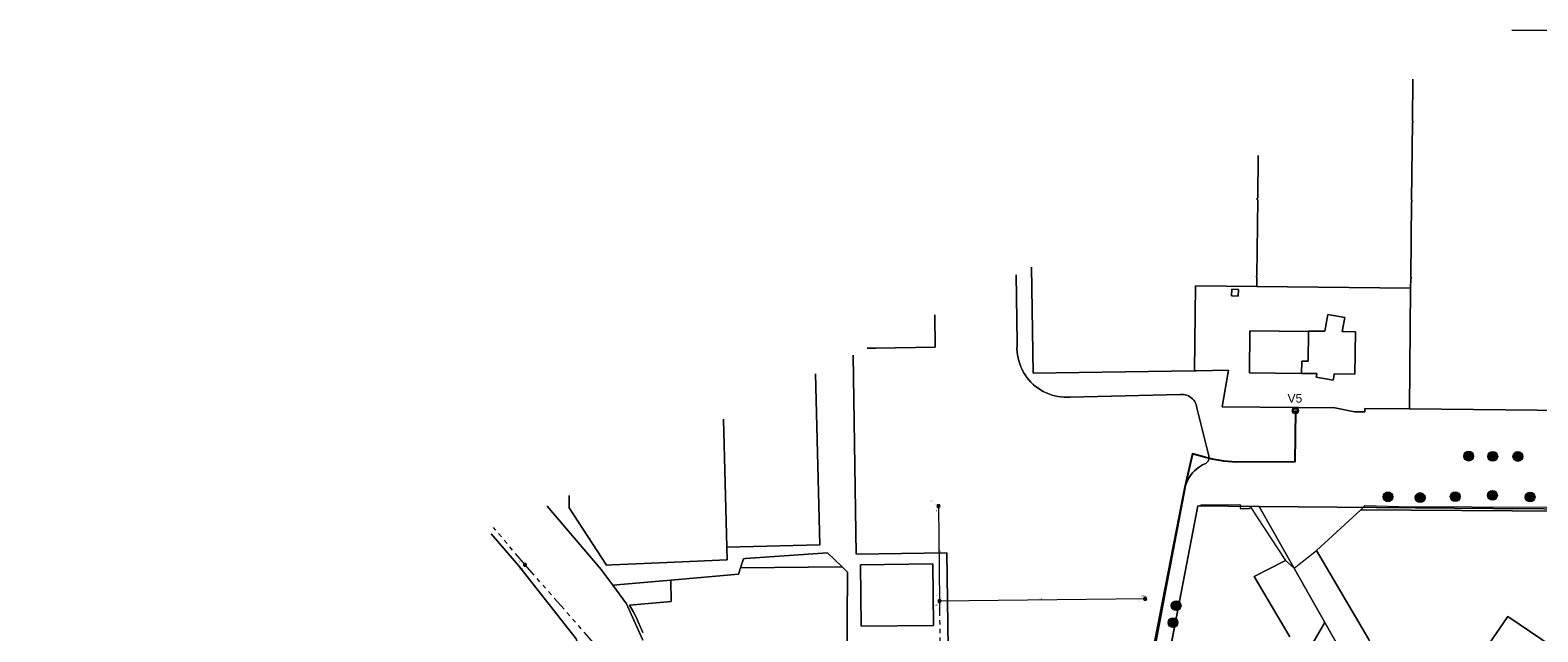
# Model space of a CAD drawing. Header units: metres. Extents: x 163628 to 167855, y 402678 to 405435.
# Tile 321 of 656: x 165188 to 165803, y 404217 to 404462. Entities that reach past the tile are written whole.
import ezdxf

# ---------------------------------------------------------------- set-up
doc = ezdxf.new("R2010")
doc.units = ezdxf.units.M
doc.linetypes.add('X-CA190022.004-UO-WHM_Riolering gemeente_NLCS_v0.2$0$RI-GWA', pattern=[18.45, 6, -1.8, 1.75, -1.8, 1.75, -1.8, 1.75, -1.8])
doc.layers.get('0').update_dxf_attribs({"lineweight": 25})
for name, color, linetype, lineweight in [('X-CA190022.004-UO-BGT_Ondergrond$0$GE_367_OWGBerm_groenvoorziening_grasenk_GEM', 253, 'Continuous', 9), ('X-CA190022.004-UO-BGT_Ondergrond$0$GE_401_OTDErf_Vlak_GEM', 253, 'Continuous', 9), ('X-CA190022.004-UO-BGT_Ondergrond$0$GE_476_BTDGraslandagrarisch_Vlak_GEM', 253, 'Continuous', 9), ('X-CA190022.004-UO-KAD_Percelen$0$B-WE-KG-GRENS_PERCEEL-GV', 150, 'Continuous', 9), ('X-CA190022.004-UO-WHM_Riolering gemeente - drukleidingen_v0.1$0$Riool_onder_druk_drukriool_gemaal', 214, 'Continuous', 25), ('X-CA190022.004-UO-WHM_Riolering gemeente - drukleidingen_v0.1$0$Riool_onder_druk_putnummers_drukgemaal', 214, 'Continuous', 25), ('X-CA190022.004-UO-WHM_Riolering gemeente - drukleidingen_v0.1$0$Riool_onder_druk_pvc_leidingen_63', 214, 'X-CA190022.004-UO-WHM_Riolering gemeente - drukleidingen_v0.1$0$1-200 PERSLEIDING', 25), ('X-CA190022.004-UO-WHM_Riolering gemeente_NLCS_v0.2$0$B-WE-RI-BOB-T18', 214, 'Continuous', 15), ('X-CA190022.004-UO-WHM_Riolering gemeente_NLCS_v0.2$0$B-WE-RI-DIAMETER-T18', 214, 'Continuous', 15), ('X-CA190022.004-UO-WHM_Riolering gemeente_NLCS_v0.2$0$B-WE-RI-GWA_TRANSPORTLEIDING-G', 214, 'X-CA190022.004-UO-WHM_Riolering gemeente_NLCS_v0.2$0$RI-GWA', 15), ('X-CA190022.004-UO-WHM_Riolering gemeente_NLCS_v0.2$0$B-WE-RI-HWA_TRANSPORTLEIDING-G', 214, 'X-CA190022.004-UO-WHM_Riolering gemeente_NLCS_v0.2$0$1-200 HEMELWATER', 15), ('X-CA190022.004-UO-WHM_Riolering gemeente_NLCS_v0.2$0$B-WE-RI-PUT-S', 214, 'Continuous', 15), ('X-CA190022.004-UO-WHM_Riolering gemeente_NLCS_v0.2$0$B-WE-RI-PUTDEKSELHOOGTE-T18', 214, 'Continuous', 15), ('X-CA190022.004-UO-WHM_Riolering gemeente_NLCS_v0.2$0$B-WE-RI-PUTNUMMER-T25', 214, 'Continuous', 15)]:
    doc.layers.add(name, color=color, linetype=linetype, lineweight=lineweight)
doc.layers.add('X-CA190022.004-UO-DWM_Beplanting$0$B-WE-GR-BOOM-S AFKOMSTIG UIT BOMENBESTAND GEMEENTE', color=252, linetype='Continuous')
doc.layers.add('X-CA190022.004-UO-DWM_Beplanting$0$N-GV-GR-GRAS-A-200', color=7, linetype='Continuous')
doc.styles.add('X-CA190022.004-UO-WHM_Riolering gemeente - drukleidingen_v0.1$0$NLCS-ISO', font='NLCS-ISO.ttf')
doc.styles.add('X-CA190022.004-UO-WHM_Riolering gemeente - drukleidingen_v0.1$0$Style-Arial', font='arial.ttf')
doc.styles.add('X-CA190022.004-UO-WHM_Riolering gemeente_NLCS_v0.2$0$NLCS-ISO', font='NLCS-ISO.ttf')
doc.styles.add('X-CA190022.004-UO-WHM_Riolering gemeente_NLCS_v0.2$0$NLCS-ISO-M200-T18', font='NLCS-ISO.ttf', dxfattribs={"height": 0.36})
doc.styles.add('X-CA190022.004-UO-WHM_Riolering gemeente_NLCS_v0.2$0$NLCS-ISO-M200-T25', font='NLCS-ISO.ttf', dxfattribs={"height": 0.5})
doc.linetypes.add('X-CA190022.004-UO-WHM_Riolering gemeente - drukleidingen_v0.1$0$1-200 PERSLEIDING', pattern='A,1.5,-0.6,["PERS",X-CA190022.004-UO-WHM_Riolering gemeente - drukleidingen_v0.1$0$NLCS-ISO,S=0.24,R=0,X=-0.5,Y=-0.12],-0.65', length=2.75)
doc.linetypes.add('X-CA190022.004-UO-WHM_Riolering gemeente_NLCS_v0.2$0$1-200 HEMELWATER', pattern='A,1.5,-0.6,["HWA",X-CA190022.004-UO-WHM_Riolering gemeente_NLCS_v0.2$0$NLCS-ISO,S=0.24,R=0,X=-0.5,Y=-0.12],-0.3', length=2.4)

# ---------------------------------------------------------------- blocks, each defined once
blk = doc.blocks.new('X-CA190022.004-UO-WHM_Riolering gemeente_NLCS_v0.2$0$B-SRI-PUT_BETON-SO')
blk.add_line((-1.4, -1.4), (1.4, 1.4))
at = {"lineweight": -3, "flags": 128}
blk.add_lwpolyline([(2, -2), (2, 2), (-2, 2), (-2, -2)], close=True, dxfattribs=at)
at = {"lineweight": -3}
blk.add_circle((0, 0), 2, dxfattribs=at)
blk = doc.blocks.new('X-CA190022.004-UO-DWM_Beplanting$0$SGR-BOOM_01-SO')
at = {"linetype": 'ByBlock', "lineweight": 18}
h = blk.add_hatch(color=0, dxfattribs=at)
h.dxf.hatch_style = 1
edge = h.paths.add_edge_path()
edge.add_arc((0, 0), 0.25, 0, 360)
at = {"color": 0, "linetype": 'ByBlock', "lineweight": 18}
for radius in [2, 0.25]:
    blk.add_circle((0, 0), radius, dxfattribs=at)
blk = doc.blocks.new('X-CA190022.004-UO-DWM_Beplanting$0$IMGEOBoom')
at = {"transparency": 33554457}
h = blk.add_hatch(color=256, dxfattribs=at)
h.dxf.hatch_style = 1
edge = h.paths.add_edge_path()
edge.add_arc((0, 0), 100, 0, 360)
edge = h.paths.add_edge_path(flags=17)
edge.add_arc((0, 0), 12.5, 0, 360)
h = blk.add_hatch()
h.set_pattern_fill('ANGLE', color=256)
h.set_pattern_definition([(0, (0, 0), (0, 6.985), [5.08, -1.905]), (90, (0, 0), (-6.985, 4e-16), [5.08, -1.905])])
edge = h.paths.add_edge_path(flags=17)
edge.add_arc((0, 0), 12.5, 0, 360)
at = {"layer": 'X-CA190022.004-UO-DWM_Beplanting$0$N-GV-GR-GRAS-A-200'}
h = blk.add_hatch(color=256, dxfattribs=at)
h.dxf.hatch_style = 1
edge = h.paths.add_edge_path(flags=17)
edge.add_arc((0, 0), 12.5, 0, 360)
at = {"xscale": 50, "yscale": 50, "zscale": 50}
blk.add_blockref('X-CA190022.004-UO-DWM_Beplanting$0$SGR-BOOM_01-SO', (0, 0), dxfattribs=at)
blk = doc.blocks.new('X-CA190022.004-UO-WHM_Riolering gemeente - drukleidingen_v0.1$0$PP_306')
at = {"layer": 'X-CA190022.004-UO-WHM_Riolering gemeente - drukleidingen_v0.1$0$Riool_onder_druk_drukriool_gemaal', "color": 1, "lineweight": 0}
for radius in [0.125, 0.075]:
    blk.add_circle((0, 0), radius, dxfattribs=at)
blk.add_3dface([(0.1, -0.099), (0.1, 0.1), (-0.1, 0.1), (-0.099, -0.1)], dxfattribs=at)
blk = doc.blocks.new('X-CA190022.004-UO-WHM_Riolering gemeente - drukleidingen_v0.1$0$CP_105')
at = {"layer": 'X-CA190022.004-UO-WHM_Riolering gemeente - drukleidingen_v0.1$0$Riool_onder_druk_drukriool_gemaal', "color": 1, "lineweight": 0, "rotation": 90}
blk.add_blockref('X-CA190022.004-UO-WHM_Riolering gemeente - drukleidingen_v0.1$0$PP_306', (0, 0), dxfattribs=at)
blk.add_blockref('X-CA190022.004-UO-WHM_Riolering gemeente - drukleidingen_v0.1$0$PP_306', (0, 0), dxfattribs=at)
blk.add_blockref('X-CA190022.004-UO-WHM_Riolering gemeente - drukleidingen_v0.1$0$PP_306', (0, 0), dxfattribs=at)

msp = doc.modelspace()

# ---------------------------------------------------------------- linework, layer by layer
at = {"layer": 'X-CA190022.004-UO-BGT_Ondergrond$0$GE_367_OWGBerm_groenvoorziening_grasenk_GEM', "flags": 128}
msp.add_lwpolyline([(165826.271, 404269.512), (165823.01, 404199.71), (165819.352, 404200.639), (165818.726, 404246.973), (165818.462, 404262.848), (165818.424, 404265.538), (165813.17, 404265.891), (165730.857, 404266.355), (165732.573, 404268.126), (165746.453, 404267.836), (165776.322, 404267.682), (165806.623, 404267.463), (165818.559, 404267.083)], dxfattribs=at)
at = {"layer": 'X-CA190022.004-UO-BGT_Ondergrond$0$GE_401_OTDErf_Vlak_GEM', "flags": 128}
msp.add_lwpolyline([(165701.905, 404214.547), (165687.36, 404239.168), (165700.193, 404245.782), (165703.712, 404242.64), (165712.79, 404249.759), (165734.192, 404213.503)], dxfattribs=at)
at = {"layer": 'X-CA190022.004-UO-BGT_Ondergrond$0$GE_476_BTDGraslandagrarisch_Vlak_GEM', "flags": 128}
for points in [[(165653.226, 404210.294), (165657.408, 404231.344), (165661.784, 404254.174), (165664.472, 404267.966), (165665.925, 404268.478), (165668.638, 404268.487), (165681.317, 404268.527), (165681.766, 404268.476), (165681.758, 404267.007), (165685.602, 404266.93), (165685.905, 404267.61), (165688.519, 404263.616), (165700.193, 404245.782), (165687.36, 404239.168), (165701.905, 404214.547)], [(165818.726, 404246.973), (165819.352, 404200.639), (165814.096, 404190.484), (165810.435, 404185.642), (165804.8, 404189.734), (165785.727, 404203.582), (165773.085, 404197.231), (165765.832, 404197.917), (165755.026, 404204.675), (165746.892, 404194.85), (165738.293, 404206.756), (165734.192, 404213.503), (165712.79, 404249.759), (165730.857, 404266.355), (165813.17, 404265.891), (165818.424, 404265.538), (165818.462, 404262.848), (165818.726, 404246.973)]]:
    msp.add_lwpolyline(points, dxfattribs=at)
at = {"layer": 'X-CA190022.004-UO-KAD_Percelen$0$B-WE-KG-GRENS_PERCEEL-GV', "flags": 128}
for points in [[(165792.539, 404462.114), (165821.038, 404461.803), (165820.482, 404406.061), (165820.024, 404361.031), (165816.54, 404358.94), (165816.199, 404331.947), (165815.893, 404306.979), (165776.899, 404307.382), (165750.91, 404307.624), (165750.718, 404307.626), (165732.569, 404307.794), (165732.546, 404306.393), (165728.325, 404306.458), (165720.29, 404307.963), (165705.298, 404308.131), (165674.364, 404308.478), (165676.978, 404323.433), (165663.778, 404323.171), (165663.085, 404323.16), (165597.255, 404322.11), (165596.526, 404365.368)], [(165752.094, 404442.151), (165751.92, 404424.99), (165752.07, 404424.99), (165752.07, 404424.37), (165751.92, 404424.37), (165751.6, 404392.7), (165751.75, 404392.7), (165751.74, 404392.08), (165751.59, 404392.08), (165751.28, 404361.33), (165751.43, 404361.33), (165751.42, 404360.71), (165751.27, 404360.71), (165751.23, 404356.86), (165750.718, 404307.626), (165750.91, 404307.624), (165776.899, 404307.382), (165815.893, 404306.979), (165816.199, 404331.947), (165816.54, 404358.94), (165820.024, 404361.031), (165820.482, 404406.061), (165821.038, 404461.803), (165792.539, 404462.114)], [(165688.5, 404361.27), (165688.47, 404357.56), (165751.23, 404356.86), (165751.27, 404360.71), (165751.42, 404360.71), (165751.43, 404361.33), (165751.28, 404361.33), (165751.59, 404392.08), (165751.74, 404392.08), (165751.75, 404392.7), (165751.6, 404392.7), (165751.92, 404424.37), (165752.07, 404424.37), (165752.07, 404424.99), (165751.92, 404424.99), (165752.094, 404442.151)], [(165663.085, 404323.16), (165663.472, 404357.839), (165688.47, 404357.56), (165688.5, 404361.27), (165688.35, 404361.27), (165688.36, 404361.88), (165688.51, 404361.88), (165688.83, 404392.94), (165688.68, 404392.94), (165688.68, 404393.56), (165688.83, 404393.56), (165689.009, 404411.015)], [(165689.009, 404411.015), (165688.83, 404393.56), (165688.68, 404393.56), (165688.68, 404392.94), (165688.83, 404392.94), (165688.51, 404361.88), (165688.36, 404361.88), (165688.35, 404361.27), (165688.5, 404361.27)], [(165596.526, 404365.368), (165597.255, 404322.11), (165663.085, 404323.16)], [(165644.581, 404197.608), (165651.388, 404233.872), (165659.199, 404275.362), (165659.441, 404276.351), (165659.757, 404277.319), (165660.144, 404278.261), (165660.601, 404279.171), (165661.125, 404280.044), (165661.712, 404280.875), (165662.36, 404281.661), (165663.065, 404282.395), (165663.823, 404283.075), (165664.63, 404283.696), (165665.481, 404284.255), (165666.372, 404284.748), (165667.297, 404285.174), (165667.68, 404285.383), (165668.025, 404285.649), (165668.325, 404285.965), (165668.572, 404286.324), (165668.76, 404286.717), (165668.885, 404287.134), (165668.944, 404287.566), (165668.934, 404288.002), (165668.857, 404288.431), (165664.055, 404307.981), (165663.944, 404308.67), (165663.756, 404309.342), (165663.493, 404309.988), (165663.158, 404310.601), (165662.756, 404311.171), (165662.291, 404311.692), (165661.771, 404312.157), (165661.201, 404312.56), (165660.589, 404312.896), (165659.943, 404313.16), (165659.271, 404313.349), (165658.582, 404313.461), (165657.885, 404313.494), (165657.189, 404313.447), (165612.369, 404312.433), (165611.109, 404312.375), (165609.847, 404312.396), (165608.589, 404312.497), (165607.34, 404312.675), (165606.105, 404312.932), (165604.888, 404313.265), (165603.694, 404313.674), (165602.528, 404314.157), (165601.395, 404314.711), (165600.298, 404315.336), (165599.243, 404316.028), (165598.233, 404316.784), (165597.273, 404317.603), (165596.365, 404318.479), (165595.515, 404319.411), (165594.724, 404320.395), (165593.996, 404321.425), (165593.334, 404322.5), (165592.741, 404323.613), (165592.219, 404324.762), (165591.769, 404325.941), (165591.395, 404327.146), (165591.096, 404328.372), (165590.875, 404329.614), (165590.731, 404330.868), (165590.667, 404332.128), (165590.682, 404333.39), (165590.775, 404334.648), (165590.314, 404362.302)], [(165590.314, 404362.302), (165590.775, 404334.648), (165590.682, 404333.39), (165590.667, 404332.128), (165590.731, 404330.868), (165590.875, 404329.614), (165591.096, 404328.372), (165591.395, 404327.146), (165591.769, 404325.941), (165592.219, 404324.762), (165592.741, 404323.613), (165593.334, 404322.5), (165593.996, 404321.425), (165594.724, 404320.395), (165595.515, 404319.411), (165596.365, 404318.479), (165597.273, 404317.603), (165598.233, 404316.784), (165599.243, 404316.028), (165600.298, 404315.336), (165601.395, 404314.711), (165602.528, 404314.157), (165603.694, 404313.674), (165604.888, 404313.265), (165606.105, 404312.932), (165607.34, 404312.675), (165608.589, 404312.497), (165609.847, 404312.396), (165611.109, 404312.375), (165612.369, 404312.433), (165657.189, 404313.447), (165657.885, 404313.494), (165658.582, 404313.461), (165659.271, 404313.349), (165659.943, 404313.16), (165660.589, 404312.896), (165661.201, 404312.56), (165661.771, 404312.157), (165662.291, 404311.692), (165662.756, 404311.171), (165663.158, 404310.601), (165663.493, 404309.988), (165663.756, 404309.342), (165663.944, 404308.67), (165664.055, 404307.981), (165668.857, 404288.431), (165668.934, 404288.002), (165668.944, 404287.566), (165668.885, 404287.134), (165668.76, 404286.717), (165668.572, 404286.324), (165668.325, 404285.965), (165668.025, 404285.649), (165667.68, 404285.383), (165667.297, 404285.174), (165666.372, 404284.748), (165665.481, 404284.255), (165664.63, 404283.696), (165663.823, 404283.075), (165663.065, 404282.395), (165662.36, 404281.661), (165661.712, 404280.875), (165661.125, 404280.044), (165660.601, 404279.171), (165660.144, 404278.261), (165659.757, 404277.319), (165659.441, 404276.351), (165659.199, 404275.362), (165651.388, 404233.872), (165644.581, 404197.608)], [(165529.555, 404332.313), (165533.105, 404332.372), (165557.348, 404332.767), (165557.194, 404345.955)], [(165557.194, 404345.955), (165557.348, 404332.767), (165533.105, 404332.372), (165529.555, 404332.313)], [(165523.811, 404329.479), (165525.057, 404248.3), (165562.079, 404248.865), (165562.645, 404210.157)], [(165562.645, 404210.157), (165562.079, 404248.865), (165525.057, 404248.3), (165523.811, 404329.479)], [(165508.491, 404321.917), (165510.31, 404252.2), (165472.32, 404251.21), (165472.451, 404246.086), (165444.847, 404244.829), (165425.589, 404243.973), (165423.233, 404243.88), (165408.025, 404267.271), (165407.963, 404272.3)], [(165472.32, 404251.21), (165510.31, 404252.2), (165508.491, 404321.917)], [(165407.963, 404272.3), (165408.025, 404267.271), (165423.233, 404243.88), (165425.589, 404243.973), (165444.847, 404244.829), (165472.451, 404246.086), (165472.32, 404251.21), (165470.959, 404303.392)], [(165470.959, 404303.392), (165472.32, 404251.21)], [(165398.973, 404267.863), (165421.03, 404242.05), (165422.13, 404240.57), (165425.832, 404235.619), (165447.784, 404237.555), (165449.423, 404237.699), (165477.067, 404240.128), (165477.931, 404242.785), (165478.959, 404245.959), (165479.125, 404246.47), (165479.934, 404246.508), (165513.388, 404248.931), (165519.304, 404243.183), (165519.415, 404243.184), (165521.512, 404241.023), (165521.461, 404221.297), (165521.378, 404192.64)], [(165438.08, 404213.27), (165431.43, 404228.13), (165425.832, 404235.619), (165422.13, 404240.57), (165421.03, 404242.05), (165398.973, 404267.863)], [(165648.68, 404185.89), (165664.45, 404267.99), (165689.45, 404267.8), (165785.03, 404267), (165826.12, 404266.66)], [(165168.257, 404090.905), (165208.12, 404043.93), (165219.74, 404028.23), (165226.27, 404010.74), (165235.09, 403972.87), (165250.16, 403971.34), (165241.43, 403989.38), (165237.56, 404028.58), (165245.73, 404051.11), (165258.04, 404068.29), (165270.78, 404081.4), (165291.04, 404095.96), (165300.5, 404098.85), (165313.44, 404099.16), (165313.98, 404093.51), (165350.9, 404107.99), (165350.03, 404109.93), (165325.13, 404172.79), (165360.29, 404189.19), (165411.18, 404213), (165410.86, 404213.79), (165387.38, 404243.64), (165376.196, 404256.621)], [(165376.196, 404256.621), (165387.38, 404243.64), (165410.86, 404213.79), (165411.18, 404213), (165415.6, 404202.04), (165415.62, 404202.01), (165417.4, 404191.13), (165415.96, 404177.02), (165412.12, 404166.28), (165406.937, 404153.042), (165406.04, 404150.75), (165409.13, 404149.54), (165404.14, 404130.75), (165404.08, 404130.5), (165401.16, 404120.06), (165401.11, 404115.43), (165402.32, 404104.15), (165403.76, 404095.4), (165404.19, 404092.72), (165410.36, 404071.1)], [(165521.378, 404192.64), (165521.461, 404221.297), (165521.512, 404241.023), (165519.415, 404243.184), (165519.304, 404243.183), (165477.931, 404242.785), (165477.067, 404240.128), (165449.423, 404237.699), (165449.586, 404229.001), (165432.566, 404227.576), (165434.063, 404224.945), (165435.155, 404222.865), (165436.18, 404220.752), (165437.134, 404218.607), (165438.017, 404216.432)], [(165438.017, 404216.432), (165437.134, 404218.607), (165436.18, 404220.752), (165435.155, 404222.865), (165434.063, 404224.945), (165432.566, 404227.576), (165449.586, 404229.001), (165449.423, 404237.699), (165447.784, 404237.555), (165425.832, 404235.619), (165431.43, 404228.13), (165438.08, 404213.27)]]:
    msp.add_lwpolyline(points, dxfattribs=at)
for points in [[(165663.472, 404357.839), (165663.085, 404323.16), (165663.778, 404323.171), (165676.978, 404323.433), (165674.364, 404308.478), (165705.298, 404308.131), (165720.29, 404307.963), (165728.325, 404306.458), (165732.546, 404306.393), (165732.569, 404307.794), (165750.718, 404307.626), (165751.23, 404356.86), (165688.47, 404357.56)], [(165680.942, 404353.649), (165681.003, 404356.362), (165678.253, 404356.387), (165678.2, 404353.686)], [(165678.2, 404353.686), (165678.253, 404356.387), (165681.003, 404356.362), (165680.942, 404353.649)], [(165685.482, 404322.297), (165685.68, 404339.509), (165709.521, 404339.233), (165709.522, 404339.306), (165716.191, 404339.24), (165717.483, 404346.12), (165724.404, 404344.83), (165723.321, 404339.111), (165723.789, 404339.107), (165728.702, 404339.066), (165728.451, 404321.826), (165720.086, 404321.934), (165719.849, 404320.704), (165719.58, 404319.303), (165712.68, 404320.598), (165712.912, 404321.818), (165712.945, 404321.989), (165706.741, 404322.067), (165706.741, 404322.039)], [(165716.191, 404339.24), (165709.522, 404339.306), (165709.521, 404339.233), (165709.52, 404339.15), (165709.4, 404327.09), (165706.79, 404327.11), (165706.741, 404322.067), (165712.945, 404321.989), (165712.912, 404321.818), (165712.68, 404320.598), (165719.58, 404319.303), (165719.849, 404320.704), (165720.086, 404321.934), (165728.451, 404321.826), (165728.702, 404339.066), (165723.789, 404339.107), (165723.321, 404339.111), (165724.404, 404344.83), (165717.483, 404346.12)], [(165706.741, 404322.039), (165706.741, 404322.067), (165706.79, 404327.11), (165709.4, 404327.09), (165709.52, 404339.15), (165709.521, 404339.233), (165685.68, 404339.509), (165685.482, 404322.297)], [(165716.29, 404220.45), (165689.45, 404267.8), (165664.45, 404267.99), (165648.68, 404185.89), (165685.09, 404167.2), (165696.78, 404187.12)], [(165772.68, 404196.61), (165774.077, 404198.626), (165790.925, 404222.939), (165822.467, 404201.528), (165823.49, 404211.01), (165826.12, 404266.66), (165785.03, 404267), (165689.45, 404267.8), (165716.29, 404220.45), (165736.126, 404185.47), (165744.11, 404194.972), (165752.483, 404204.926), (165770.254, 404193.307)], [(165478.959, 404245.959), (165477.931, 404242.785), (165519.304, 404243.183), (165513.388, 404248.931), (165479.934, 404246.508), (165479.125, 404246.47)], [(165526.854, 404244.039), (165527.057, 404218.944), (165556.64, 404219.285), (165556.386, 404244.352)], [(165527.057, 404218.944), (165526.854, 404244.039), (165556.386, 404244.352), (165556.64, 404219.285)], [(165800.52, 404163.79), (165815.3, 404183.35), (165816.06, 404184.35), (165821.82, 404195.53), (165822.467, 404201.528), (165790.925, 404222.939), (165774.077, 404198.626), (165772.68, 404196.61), (165773.65, 404196.02), (165794.69, 404182.01), (165780.69, 404161.12), (165762.48, 404173.31), (165753.681, 404168.508), (165753.023, 404168.149), (165768.911, 404157.191), (165786.402, 404145.117)], [(165740.04, 404153.56), (165747.62, 404165.2), (165736.126, 404185.47), (165716.29, 404220.45), (165696.78, 404187.12), (165685.09, 404167.2), (165730.37, 404137.24)]]:
    msp.add_lwpolyline(points, close=True, dxfattribs=at)
at = {"layer": 'X-CA190022.004-UO-WHM_Riolering gemeente - drukleidingen_v0.1$0$Riool_onder_druk_pvc_leidingen_63', "flags": 128}
msp.add_lwpolyline([(165704.232, 404306.897), (165704.045, 404286.012), (165679.93, 404285.914), (165679.931, 404285.915, -0.0586038), (165667.153, 404287.912), (165667.152, 404287.911), (165662.255, 404289.236), (165659.103, 404275.69), (165643.199, 404194.274)], format="xyb", dxfattribs=at)
at = {"layer": 'X-CA190022.004-UO-WHM_Riolering gemeente_NLCS_v0.2$0$B-WE-RI-GWA_TRANSPORTLEIDING-G'}
for p, q in [((165390, 404244), (165377.136, 404259.17)), ((165442.4, 404184.256), (165390, 404244)), ((165559.024, 404229.184), (165559.408, 404199.04))]:
    msp.add_line(p, q, dxfattribs=at)
at = {"layer": 'X-CA190022.004-UO-WHM_Riolering gemeente_NLCS_v0.2$0$B-WE-RI-HWA_TRANSPORTLEIDING-G'}
for p in [(165558.656, 404267.872), (165642.96, 404230.048)]:
    msp.add_line(p, (165559.024, 404229.184), dxfattribs=at)

# ---------------------------------------------------------------- block references
at = {"layer": 'X-CA190022.004-UO-DWM_Beplanting$0$B-WE-GR-BOOM-S AFKOMSTIG UIT BOMENBESTAND GEMEENTE', "xscale": 0.02, "yscale": 0.02, "zscale": 0.02}
for p in [(165774.872, 404288.336), (165784.719, 404288.234), (165794.957, 404288.187), (165742.025, 404271.725), (165755.107, 404271.432), (165769.402, 404271.811), (165784.599, 404272.314), (165799.961, 404271.629), (165655.579, 404227.339), (165654.261, 404220.396)]:
    msp.add_blockref('X-CA190022.004-UO-DWM_Beplanting$0$IMGEOBoom', p, dxfattribs=at)
at = {"layer": 'X-CA190022.004-UO-WHM_Riolering gemeente - drukleidingen_v0.1$0$Riool_onder_druk_drukriool_gemaal', "xscale": 10.00001021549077, "yscale": 10.00001021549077, "zscale": 10.00001021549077, "rotation": 358.0487452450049}
msp.add_blockref('X-CA190022.004-UO-WHM_Riolering gemeente - drukleidingen_v0.1$0$CP_105', (165704.232, 404306.897), dxfattribs=at)
at = {"layer": 'X-CA190022.004-UO-WHM_Riolering gemeente_NLCS_v0.2$0$B-WE-RI-PUT-S', "xscale": 0.2, "yscale": 0.2, "zscale": 0.2}
for p in [(165558.656, 404267.872), (165390, 404244), (165559.024, 404229.184), (165642.96, 404230.048)]:
    msp.add_blockref('X-CA190022.004-UO-WHM_Riolering gemeente_NLCS_v0.2$0$B-SRI-PUT_BETON-SO', p, dxfattribs=at)

# ---------------------------------------------------------------- texts
at = {"layer": 'X-CA190022.004-UO-WHM_Riolering gemeente - drukleidingen_v0.1$0$Riool_onder_druk_putnummers_drukgemaal', "linetype": 'Continuous', "style": 'X-CA190022.004-UO-WHM_Riolering gemeente - drukleidingen_v0.1$0$Style-Arial'}
msp.add_text('V5', height=3.5, dxfattribs=at).set_placement((165701.021, 404310.158))
at = {"layer": 'X-CA190022.004-UO-WHM_Riolering gemeente_NLCS_v0.2$0$B-WE-RI-BOB-T18', "style": 'X-CA190022.004-UO-WHM_Riolering gemeente_NLCS_v0.2$0$NLCS-ISO-M200-T18'}
for s, rotation, p in [('7.00', 270.5571, (165557.571, 404266.749)), ('5.37', 310.2972, (165387.236, 404245.616)), ('5.37', 311.2505, (165389.899, 404242.448)), ('6.90', 270.5571, (165557.924, 404232.19)), ('7.50', 0.5938, (165639.951, 404228.97)), ('6.90', 270.7316, (165557.945, 404228.066)), ('7.12', 0.5938, (165560.142, 404228.092))]:
    msp.add_text(s, height=0.36, rotation=rotation, dxfattribs=at).set_placement(p)
at = {"layer": 'X-CA190022.004-UO-WHM_Riolering gemeente_NLCS_v0.2$0$B-WE-RI-DIAMETER-T18', "style": 'X-CA190022.004-UO-WHM_Riolering gemeente_NLCS_v0.2$0$NLCS-ISO-M200-T18'}
for s, rotation, p in [('ø P250', 270.5571, (165559.14, 404250.203)), ('ø P160', 0.5938, (165599.311, 404229.923))]:
    msp.add_text(s, height=0.36, rotation=rotation, dxfattribs=at).set_placement(p)
at = {"layer": 'X-CA190022.004-UO-WHM_Riolering gemeente_NLCS_v0.2$0$B-WE-RI-PUTDEKSELHOOGTE-T18', "style": 'X-CA190022.004-UO-WHM_Riolering gemeente_NLCS_v0.2$0$NLCS-ISO-M200-T18'}
for s, p in [('8.93', (165557.3, 404268.26)), ('8.08', (165388.987, 404240.43)), ('8.82', (165643.332, 404229.45)), ('8.83', (165558.354, 404225.7))]:
    msp.add_text(s, height=0.36, dxfattribs=at).set_placement(p)
at = {"layer": 'X-CA190022.004-UO-WHM_Riolering gemeente_NLCS_v0.2$0$B-WE-RI-PUTNUMMER-T25', "style": 'X-CA190022.004-UO-WHM_Riolering gemeente_NLCS_v0.2$0$NLCS-ISO-M200-T25'}
for s, p in [('0667H', (165555.26, 404269.86)), ('0668', (165387.627, 404242.03)), ('0667I', (165641.292, 404231.05)), ('0667G', (165556.314, 404227.301))]:
    msp.add_text(s, height=0.5, dxfattribs=at).set_placement(p)

doc.saveas('drawing.dxf')
